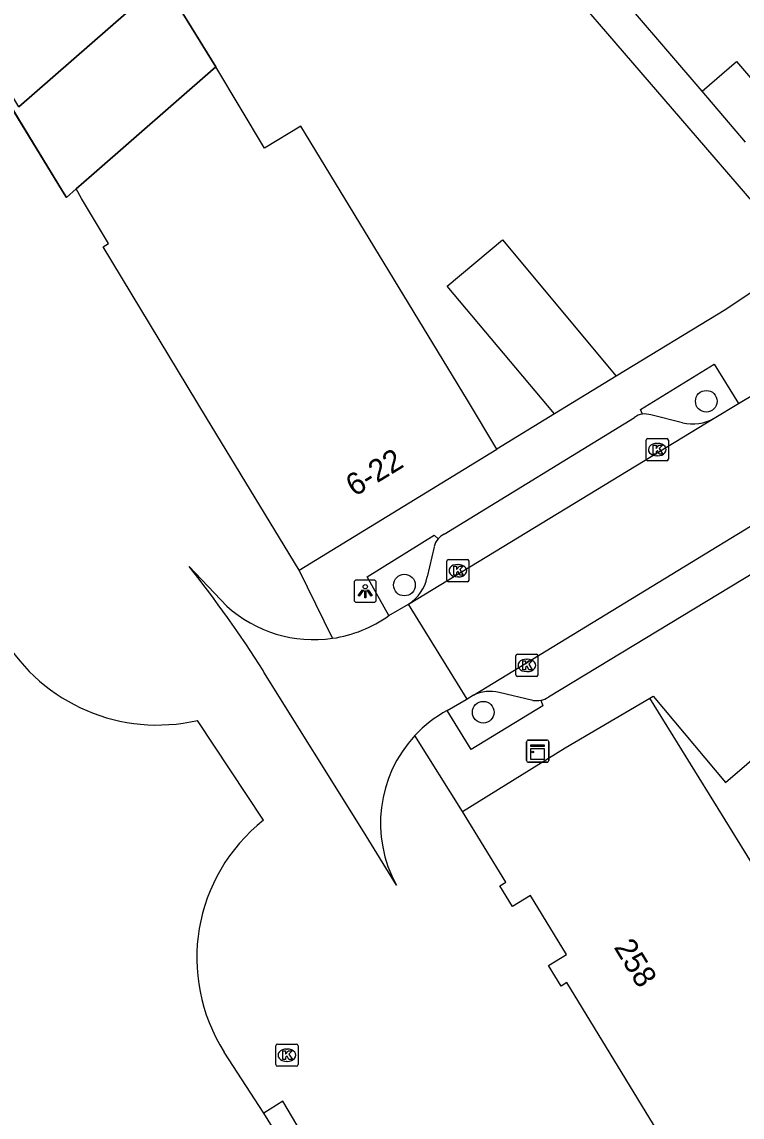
# Model space of a CAD drawing. Extents: x 160379 to 161131, y 383940 to 384849.
# Drawn here: x 160473.69 to 160506.17, y 384580.77 to 384630.2 of the extents above; entities that cross this region are included whole.
import ezdxf

# ---------------------------------------------------------------- set-up
doc = ezdxf.new("R2010")
doc.units = 0
for name, color, linetype in [('IMGEO_Boom', 7, 'Continuous'), ('IMGEO_Erf', 7, 'Continuous'), ('IMGEO_Fietspad_open', 7, 'Continuous'), ('IMGEO_Kast', 7, 'Continuous'), ('IMGEO_Kolk', 7, 'Continuous'), ('IMGEO_Lichtpunt', 7, 'Continuous'), ('IMGEO_Pand', 7, 'Continuous'), ('IMGEO_Pand_nummerreeks', 7, 'Continuous'), ('IMGEO_Pand_overbouw', 7, 'Continuous'), ('IMGEO_Parkeervlak_open', 7, 'Continuous'), ('IMGEO_Rijbaan_lokaal_gesloten', 7, 'Continuous'), ('IMGEO_Rijbaan_lokaal_open', 7, 'Continuous'), ('IMGEO_Voetpad_open', 7, 'Continuous')]:
    doc.layers.add(name, color=color, linetype=linetype)

msp = doc.modelspace()

# ---------------------------------------------------------------- linework, layer by layer
at = {"layer": 'IMGEO_Boom'}
for centre in [(160504.552, 384613.076), (160490.936, 384604.785), (160494.494, 384599.043)]:
    msp.add_circle(centre, 0.489, dxfattribs=at)
at = {"layer": 'IMGEO_Erf'}
for points in [[(160490.311, 384641.034), (160508.84, 384619.505)], [(160504.36, 384627.069), (160501.263, 384630.684)]]:
    msp.add_lwpolyline(points, dxfattribs=at)
at = {"layer": 'IMGEO_Fietspad_open'}
msp.add_lwpolyline([(160486.95, 384577.153), (160487.732, 384577.633), (160485.46, 384581.497), (160484.598, 384580.955)], dxfattribs=at)
at = {"layer": 'IMGEO_Kast'}
for p, q in [((160496.447, 384596.862), (160496.447, 384597.703)), ((160496.447, 384597.703), (160496.447, 384596.862)), ((160496.522, 384597.787), (160497.363, 384597.787)), ((160497.363, 384597.787), (160496.522, 384597.787)), ((160497.447, 384597.712), (160497.447, 384596.871)), ((160497.447, 384596.871), (160497.447, 384597.712)), ((160497.372, 384596.787), (160496.531, 384596.787)), ((160496.531, 384596.787), (160497.372, 384596.787))]:
    msp.add_line(p, q, dxfattribs=at)
for points in [[(160496.642, 384597.577), (160497.242, 384597.577), (160497.242, 384597.492), (160496.642, 384597.492), (160496.642, 384597.577)], [(160496.642, 384597.402), (160497.242, 384597.402), (160497.242, 384596.913), (160496.642, 384596.913), (160496.642, 384597.402)]]:
    msp.add_lwpolyline(points, dxfattribs=at)
msp.add_circle((160496.726, 384597.251), 0.0377, dxfattribs=at)
for centre, start, end in [((160496.525, 384597.709), 92.4484, 184.2845), ((160496.525, 384597.709), 92.4484, 184.2845), ((160497.369, 384597.709), 2.4484, 94.2845), ((160497.369, 384597.709), 2.4484, 94.2845), ((160496.525, 384596.865), 182.4484, 274.2845), ((160496.525, 384596.865), 182.4484, 274.2845), ((160497.369, 384596.865), 272.4484, 4.2845), ((160497.369, 384596.865), 272.4484, 4.2845)]:
    msp.add_arc(centre, 0.0779, start, end, dxfattribs=at)
at = {"layer": 'IMGEO_Kolk'}
for p, q in [((160501.84, 384610.47), (160501.84, 384611.322)), ((160501.915, 384611.396), (160502.767, 384611.396)), ((160502.328, 384611.176), (160502.353, 384611.176)), ((160502.841, 384611.322), (160502.841, 384610.47)), ((160502.767, 384610.396), (160501.915, 384610.396)), ((160502.351, 384610.616), (160502.326, 384610.616)), ((160492.849, 384605.006), (160492.849, 384605.858)), ((160492.924, 384605.932), (160493.776, 384605.932)), ((160493.337, 384605.712), (160493.362, 384605.712)), ((160493.85, 384605.858), (160493.85, 384605.006)), ((160493.776, 384604.932), (160492.924, 384604.932)), ((160493.36, 384605.152), (160493.335, 384605.152)), ((160495.961, 384600.734), (160495.961, 384601.586)), ((160496.036, 384601.66), (160496.888, 384601.66)), ((160496.449, 384601.44), (160496.474, 384601.44)), ((160496.962, 384601.586), (160496.962, 384600.734)), ((160496.472, 384600.88), (160496.447, 384600.88)), ((160496.888, 384600.66), (160496.036, 384600.66)), ((160485.138, 384583.14), (160485.138, 384583.992)), ((160485.213, 384584.066), (160486.065, 384584.066)), ((160486.139, 384583.992), (160486.139, 384583.14)), ((160485.626, 384583.846), (160485.651, 384583.846)), ((160486.065, 384583.066), (160485.213, 384583.066)), ((160485.649, 384583.286), (160485.624, 384583.286))]:
    msp.add_line(p, q, dxfattribs=at)
for points in [[(160501.84, 384610.47), (160501.84, 384611.322)], [(160501.915, 384611.396), (160502.767, 384611.396)], [(160502.841, 384611.322), (160502.841, 384610.47)], [(160502.161, 384611.096), (160502.284, 384611.096), (160502.284, 384610.945), (160502.414, 384611.096), (160502.578, 384611.096), (160502.432, 384610.945), (160502.585, 384610.696), (160502.433, 384610.696), (160502.348, 384610.86), (160502.284, 384610.793), (160502.284, 384610.696), (160502.161, 384610.696), (160502.161, 384611.096)], [(160502.767, 384610.396), (160501.915, 384610.396)], [(160492.849, 384605.006), (160492.849, 384605.858)], [(160492.924, 384605.932), (160493.776, 384605.932)], [(160493.85, 384605.858), (160493.85, 384605.006)], [(160493.17, 384605.632), (160493.293, 384605.632), (160493.293, 384605.481), (160493.423, 384605.632), (160493.587, 384605.632), (160493.441, 384605.481), (160493.594, 384605.232), (160493.442, 384605.232), (160493.357, 384605.396), (160493.293, 384605.329), (160493.293, 384605.232), (160493.17, 384605.232), (160493.17, 384605.632)], [(160493.776, 384604.932), (160492.924, 384604.932)], [(160495.961, 384600.734), (160495.961, 384601.586)], [(160496.036, 384601.66), (160496.888, 384601.66)], [(160496.282, 384601.36), (160496.405, 384601.36), (160496.405, 384601.209), (160496.535, 384601.36), (160496.699, 384601.36), (160496.553, 384601.209), (160496.706, 384600.96), (160496.554, 384600.96), (160496.469, 384601.124), (160496.405, 384601.057), (160496.405, 384600.96), (160496.282, 384600.96), (160496.282, 384601.36)], [(160496.962, 384601.586), (160496.962, 384600.734)], [(160496.888, 384600.66), (160496.036, 384600.66)], [(160485.138, 384583.14), (160485.138, 384583.992)], [(160485.213, 384584.066), (160486.065, 384584.066)], [(160486.139, 384583.992), (160486.139, 384583.14)], [(160485.459, 384583.766), (160485.582, 384583.766), (160485.582, 384583.615), (160485.712, 384583.766), (160485.876, 384583.766), (160485.73, 384583.615), (160485.883, 384583.366), (160485.731, 384583.366), (160485.646, 384583.53), (160485.582, 384583.463), (160485.582, 384583.366), (160485.459, 384583.366), (160485.459, 384583.766)], [(160486.065, 384583.066), (160485.213, 384583.066)]]:
    msp.add_lwpolyline(points, dxfattribs=at)
for centre, start, end in [((160501.917, 384611.32), 91.552, 178.448), ((160501.917, 384611.32), 91.552, 178.448), ((160502.765, 384611.32), 1.552, 88.448), ((160502.765, 384611.32), 1.552, 88.448), ((160501.917, 384610.472), 181.552, 268.448), ((160501.917, 384610.472), 181.552, 268.448), ((160502.765, 384610.472), 271.552, 358.448), ((160502.765, 384610.472), 271.552, 358.448), ((160492.926, 384605.856), 91.552, 178.448), ((160492.926, 384605.856), 91.552, 178.448), ((160493.774, 384605.856), 1.552, 88.448), ((160493.774, 384605.856), 1.552, 88.448), ((160492.926, 384605.008), 181.552, 268.448), ((160492.926, 384605.008), 181.552, 268.448), ((160493.774, 384605.008), 271.552, 358.448), ((160493.774, 384605.008), 271.552, 358.448), ((160496.038, 384601.584), 91.552, 178.448), ((160496.038, 384601.584), 91.552, 178.448), ((160496.886, 384601.584), 1.552, 88.448), ((160496.886, 384601.584), 1.552, 88.448), ((160496.038, 384600.736), 181.552, 268.448), ((160496.038, 384600.736), 181.552, 268.448), ((160496.886, 384600.736), 271.552, 358.448), ((160496.886, 384600.736), 271.552, 358.448), ((160485.215, 384583.99), 91.552, 178.448), ((160485.215, 384583.99), 91.552, 178.448), ((160486.063, 384583.99), 1.552, 88.448), ((160486.063, 384583.99), 1.552, 88.448), ((160485.215, 384583.142), 181.552, 268.448), ((160485.215, 384583.142), 181.552, 268.448), ((160486.063, 384583.142), 271.552, 358.448), ((160486.063, 384583.142), 271.552, 358.448)]:
    msp.add_arc(centre, 0.0765, start, end, dxfattribs=at)
for centre, major_axis, ratio, start_param, end_param in [((160502.327, 384610.896), (-0.387, 0.002), 0.722429, 4.712389, 7.853982), ((160502.352, 384610.896), (-0.39, 0.002), 0.717154, 1.570796, 4.712389), ((160493.336, 384605.432), (-0.387, 0.002), 0.722429, 4.712389, 7.853982), ((160493.361, 384605.432), (-0.39, 0.002), 0.717154, 1.570796, 4.712389), ((160496.448, 384601.16), (-0.387, 0.002), 0.722429, 4.712389, 7.853982), ((160496.473, 384601.16), (-0.39, 0.002), 0.717154, 1.570796, 4.712389), ((160485.625, 384583.566), (-0.387, 0.002), 0.722429, 4.712389, 7.853982), ((160485.65, 384583.566), (-0.39, 0.002), 0.717154, 1.570796, 4.712389)]:
    msp.add_ellipse(centre, major_axis=major_axis, ratio=ratio, start_param=start_param, end_param=end_param, dxfattribs=at)
at = {"layer": 'IMGEO_Lichtpunt'}
for p, q in [((160488.672, 384604.91), (160488.672, 384604.103)), ((160488.672, 384604.91), (160488.672, 384604.103)), ((160489.574, 384605.005), (160488.766, 384605.005)), ((160489.574, 384605.005), (160488.766, 384605.005)), ((160489.668, 384604.103), (160489.668, 384604.91)), ((160489.668, 384604.103), (160489.668, 384604.91)), ((160488.766, 384604.009), (160489.574, 384604.009)), ((160488.766, 384604.009), (160489.574, 384604.009))]:
    msp.add_line(p, q, dxfattribs=at)
for points in [[(160489.046, 384604.574), (160489.085, 384604.546), (160488.897, 384604.284), (160488.859, 384604.311), (160489.046, 384604.574)], [(160489.148, 384604.526), (160489.195, 384604.526), (160489.195, 384604.204), (160489.148, 384604.204), (160489.148, 384604.526)], [(160489.258, 384604.546), (160489.296, 384604.573), (160489.483, 384604.311), (160489.444, 384604.283), (160489.258, 384604.546)]]:
    msp.add_lwpolyline(points, dxfattribs=at)
msp.add_circle((160489.171, 384604.708), 0.0994, dxfattribs=at)
for centre, start, end in [((160488.766, 384604.91), 90, 180), ((160488.766, 384604.91), 90, 180), ((160489.574, 384604.91), 0, 90), ((160489.574, 384604.91), 0, 90), ((160488.766, 384604.103), 180, 270), ((160488.766, 384604.103), 180, 270), ((160489.574, 384604.103), 270, 0), ((160489.574, 384604.103), 270, 360)]:
    msp.add_arc(centre, 0.0946, start, end, dxfattribs=at)
at = {"layer": 'IMGEO_Pand'}
for points in [[(160473.552, 384626.359), (160480.044, 384632.046)], [(160482.426, 384628.164), (160476.832, 384623.272), (160476.137, 384622.658)], [(160495.105, 384610.917), (160493.788, 384613.128), (160486.272, 384625.497), (160484.63, 384624.502), (160482.426, 384628.164)], [(160504.36, 384627.069), (160505.912, 384628.417), (160507.884, 384626.103)], [(160506.324, 384624.773), (160504.36, 384627.069)], [(160486.196, 384605.461), (160482.018, 384612.332), (160477.35, 384620.054), (160477.59, 384620.199), (160476.374, 384622.228), (160476.137, 384622.658)], [(160497.699, 384612.511), (160492.86, 384618.279), (160495.354, 384620.362), (160500.491, 384614.212)], [(160500.491, 384614.212), (160497.699, 384612.511)], [(160486.196, 384605.461), (160495.105, 384610.917)], [(160493.558, 384594.558), (160498.192, 384597.431), (160502.012, 384599.678)], [(160504.131, 384577.228), (160512.52, 384582.651), (160505.28, 384594.383), (160502.012, 384599.678)], [(160504.131, 384577.228), (160498.268, 384586.847), (160498.003, 384586.686), (160497.439, 384587.611), (160498.25, 384588.106), (160496.622, 384590.776), (160495.81, 384590.283), (160495.246, 384591.211), (160495.511, 384591.372), (160493.558, 384594.558)]]:
    msp.add_lwpolyline(points, dxfattribs=at)
at = {"layer": 'IMGEO_Pand_overbouw'}
msp.add_lwpolyline([(160482.426, 384628.164), (160480.044, 384632.046), (160473.552, 384626.359), (160472.545, 384628.023), (160472.29, 384627.865), (160473.536, 384625.817), (160475.517, 384622.56), (160475.695, 384622.268), (160476.137, 384622.658), (160476.832, 384623.272)], close=True, dxfattribs=at)
at = {"layer": 'IMGEO_Parkeervlak_open'}
for points in [[(160503.474, 384612.104), (160502.046, 384612.459)], [(160492.275, 384606.516), (160491.971, 384605.148)], [(160496.728, 384599.576), (160495.205, 384599.939)]]:
    msp.add_lwpolyline(points, dxfattribs=at)
for centre, radius, start, end in [((160501.782, 384611.703), 0.801, 70.743, 98.0169), ((160503.923, 384613.993), 1.942, 256.6441, 300.4331), ((160493.125, 384606.292), 0.88, 139.0668, 165.2285), ((160490.056, 384605.565), 1.959, 302.9077, 347.7117), ((160494.806, 384598.2), 1.784, 77.0851, 115.0723), ((160496.871, 384600.63), 1.064, 262.2574, 281.856)]:
    msp.add_arc(centre, radius, start, end, dxfattribs=at)
at = {"layer": 'IMGEO_Rijbaan_lokaal_gesloten'}
for points in [[(160484.582, 384594.166), (160481.607, 384598.673)], [(160484.598, 384580.955), (160482.813, 384583.709)], [(160486.95, 384577.153), (160484.598, 384580.955)]]:
    msp.add_lwpolyline(points, dxfattribs=at)
for centre, radius, start, end in [((160479.787, 384606.544), 8.078, 210.6448, 283.0195), ((160489.484, 384587.959), 7.91, 128.2988, 212.4977)]:
    msp.add_arc(centre, radius, start, end, dxfattribs=at)
at = {"layer": 'IMGEO_Rijbaan_lokaal_open'}
for points in [[(160480.044, 384632.046), (160482.426, 384628.164)], [(160476.137, 384622.658), (160475.695, 384622.268), (160475.517, 384622.56), (160473.326, 384626.161)], [(160506.008, 384612.975), (160506.79, 384613.44)], [(160504.906, 384612.319), (160506.008, 384612.975)], [(160491.121, 384603.92), (160504.906, 384612.319)], [(160494.05, 384599.816), (160508.935, 384608.903)], [(160481.237, 384605.617), (160482.929, 384603.834)], [(160490.237, 384603.406), (160491.121, 384603.92)], [(160493.761, 384599.639), (160491.121, 384603.92)], [(160490.576, 384591.244), (160489.092, 384593.664), (160484.601, 384600.85), (160484.573, 384600.923)], [(160494.05, 384599.816), (160493.761, 384599.639)], [(160492.87, 384599.128), (160493.72, 384599.614), (160493.761, 384599.639)]]:
    msp.add_lwpolyline(points, dxfattribs=at)
for centre, radius, start, end in [((160437.411, 384570.938), 55.887, 32.448, 38.3544), ((160486.848, 384608.14), 5.822, 227.6936, 278.395), ((160486.839, 384608.16), 5.844, 278.4532, 305.5537), ((160495.639, 384594.063), 5.773, 118.6622, 137.1312), ((160495.657, 384594.042), 5.8, 137.1015, 208.8367)]:
    msp.add_arc(centre, radius, start, end, dxfattribs=at)
at = {"layer": 'IMGEO_Voetpad_open'}
for points in [[(160508.84, 384619.505), (160505.433, 384617.223), (160500.491, 384614.212)], [(160501.67, 384612.496), (160501.585, 384612.703), (160504.912, 384614.758), (160506.008, 384612.975)], [(160492.731, 384607.08), (160501.316, 384612.352)], [(160497.699, 384612.511), (160495.105, 384610.917)], [(160490.237, 384603.406), (160489.259, 384605.155), (160492.281, 384607.042), (160492.461, 384606.868)], [(160509.48, 384607.025), (160497.432, 384599.722)], [(160487.698, 384602.38), (160486.196, 384605.461)], [(160497.09, 384599.589), (160497.177, 384599.331), (160493.949, 384597.369), (160492.87, 384599.128)], [(160502.012, 384599.678), (160502.163, 384599.769), (160505.417, 384595.87), (160507.348, 384597.523)], [(160493.558, 384594.558), (160491.408, 384597.99)]]:
    msp.add_lwpolyline(points, dxfattribs=at)
for centre, radius, start, end in [((160501.778, 384611.724), 0.78, 97.9538, 126.3172), ((160493.146, 384606.274), 0.906, 117.2224, 139.0546), ((160496.875, 384600.648), 1.081, 281.4757, 301.0253)]:
    msp.add_arc(centre, radius, start, end, dxfattribs=at)

# ---------------------------------------------------------------- texts
at = {"layer": 'IMGEO_Pand_nummerreeks'}
for s, rotation, p in [('6-22', 31.4497, (160488.69, 384608.752)), ('258', 301.3119, (160500.362, 384588.439))]:
    msp.add_text(s, height=1, rotation=rotation, dxfattribs=at).set_placement(p)

doc.saveas('drawing.dxf')
